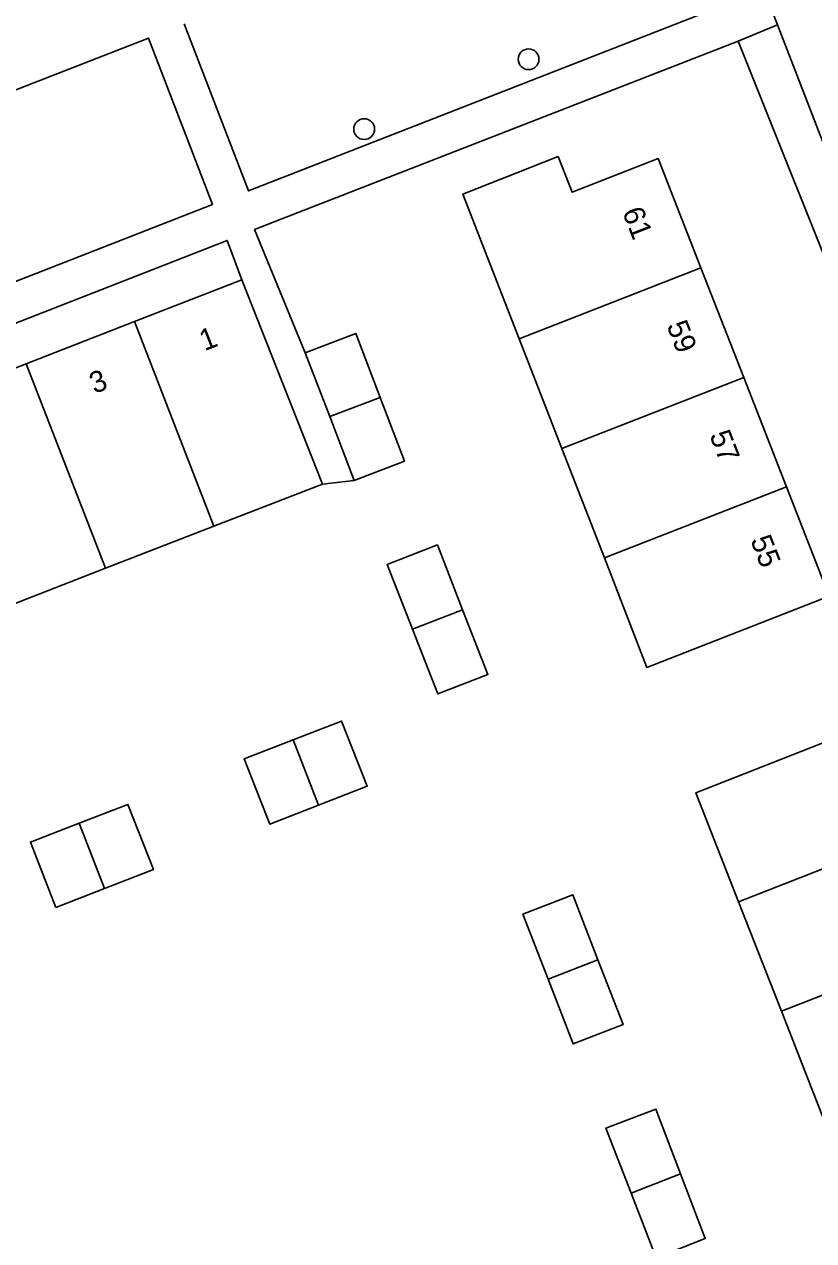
# Model space of a CAD drawing. Extents: x 159689 to 160786, y 387323 to 388339.
# Drawn here: x 159879 to 159916.1, y 387740.3 to 387797.6 of the extents above; entities that cross this region are included whole.
import ezdxf

# ---------------------------------------------------------------- set-up
doc = ezdxf.new("R2010")
doc.units = 0
for name, color, linetype in [('IMGEO_Boom', 7, 'Continuous'), ('IMGEO_Pand', 7, 'Continuous'), ('IMGEO_Pand_nummerreeks', 7, 'Continuous'), ('IMGEO_Rijbaan_lokaal_open', 7, 'Continuous'), ('IMGEO_Voetpad_open', 7, 'Continuous')]:
    doc.layers.add(name, color=color, linetype=linetype)

msp = doc.modelspace()

# ---------------------------------------------------------------- linework, layer by layer
at = {"layer": 'IMGEO_Boom'}
for centre in [(159902.715, 387795.943), (159894.979, 387792.656)]:
    msp.add_circle(centre, 0.489, dxfattribs=at)
at = {"layer": 'IMGEO_Pand'}
for points in [[(159902.273, 387782.782), (159899.623, 387789.599), (159904.102, 387791.365), (159904.763, 387789.685), (159908.814, 387791.271), (159910.825, 387786.121)], [(159902.273, 387782.782), (159910.825, 387786.121)], [(159910.825, 387786.121), (159912.836, 387780.971)], [(159884.173, 387783.603), (159889.217, 387785.566)], [(159889.217, 387785.566), (159893.015, 387775.949)], [(159879.071, 387781.617), (159884.173, 387783.603)], [(159887.91, 387773.969), (159884.173, 387783.603)], [(159892.209, 387782.135), (159894.592, 387783.04), (159895.735, 387780.032)], [(159904.277, 387777.629), (159902.273, 387782.782)], [(159892.209, 387782.135), (159893.362, 387779.124)], [(159873.968, 387779.631), (159879.071, 387781.617)], [(159882.805, 387771.989), (159879.071, 387781.617)], [(159904.277, 387777.629), (159912.836, 387780.971)], [(159912.836, 387780.971), (159914.846, 387775.821)], [(159893.362, 387779.124), (159895.735, 387780.032)], [(159895.735, 387780.032), (159896.873, 387777.037), (159894.514, 387776.112)], [(159893.362, 387779.124), (159894.514, 387776.112)], [(159906.28, 387772.477), (159904.277, 387777.629)], [(159893.015, 387775.949), (159887.91, 387773.969)], [(159914.846, 387775.821), (159916.857, 387770.671), (159908.283, 387767.326), (159906.28, 387772.477)], [(159906.28, 387772.477), (159914.846, 387775.821)], [(159887.91, 387773.969), (159882.805, 387771.989)], [(159897.254, 387769.12), (159896.065, 387772.168), (159898.423, 387773.089), (159899.611, 387770.04)], [(159882.805, 387771.989), (159877.7, 387770.009)], [(159899.611, 387770.04), (159900.799, 387766.993), (159898.443, 387766.073), (159897.254, 387769.12)], [(159897.254, 387769.12), (159899.611, 387770.04)], [(159891.635, 387763.914), (159893.908, 387764.799), (159895.12, 387761.735), (159892.829, 387760.844)], [(159912.597, 387756.297), (159910.59, 387761.427), (159919.157, 387764.792), (159921.167, 387759.643)], [(159892.829, 387760.844), (159890.537, 387759.953), (159889.327, 387763.015), (159891.635, 387763.914)], [(159891.635, 387763.914), (159892.829, 387760.844)], [(159881.573, 387759.995), (159883.854, 387760.878), (159885.06, 387757.812), (159882.767, 387756.922)], [(159882.767, 387756.922), (159880.474, 387756.031), (159879.276, 387759.106), (159881.573, 387759.995)], [(159881.573, 387759.995), (159882.767, 387756.922)], [(159912.597, 387756.297), (159921.167, 387759.643)], [(159903.633, 387752.657), (159902.451, 387755.709), (159904.798, 387756.617), (159905.979, 387753.566)], [(159914.612, 387751.15), (159912.597, 387756.297)], [(159914.612, 387751.15), (159923.178, 387754.495)], [(159905.979, 387753.566), (159907.159, 387750.519), (159904.814, 387749.605), (159903.633, 387752.657)], [(159903.633, 387752.657), (159905.979, 387753.566)], [(159916.626, 387746.003), (159914.612, 387751.15)], [(159907.538, 387742.588), (159906.355, 387745.642), (159908.707, 387746.535), (159909.867, 387743.49)], [(159909.867, 387743.49), (159911.025, 387740.453), (159908.72, 387739.534), (159907.538, 387742.588)], [(159907.538, 387742.588), (159909.867, 387743.49)]]:
    msp.add_lwpolyline(points, dxfattribs=at)
at = {"layer": 'IMGEO_Rijbaan_lokaal_open'}
for points in [[(159911.857, 387804.088), (159912.558, 387802.402), (159914.429, 387797.56)], [(159914.429, 387797.56), (159919.835, 387783.57), (159921.528, 387779.204)]]:
    msp.add_lwpolyline(points, dxfattribs=at)
at = {"layer": 'IMGEO_Voetpad_open'}
for points in [[(159886.513, 387797.614), (159889.537, 387789.751), (159911.91, 387798.485), (159910.124, 387803.017)], [(159912.569, 387796.796), (159914.429, 387797.56)], [(159887.85, 387789.101), (159884.834, 387796.943), (159852.103, 387784.175), (159848.069, 387781.74), (159851.074, 387774.741), (159887.85, 387789.101)], [(159912.569, 387796.796), (159889.82, 387787.926), (159892.209, 387782.135)], [(159988.008, 387595.398), (159930.533, 387742.858), (159933.271, 387743.95), (159930.92, 387750), (159918.022, 387783.189), (159912.569, 387796.796)], [(159889.217, 387785.566), (159888.535, 387787.416), (159852.85, 387773.468), (159853.549, 387771.683)], [(159894.514, 387776.112), (159893.015, 387775.949)]]:
    msp.add_lwpolyline(points, dxfattribs=at)

# ---------------------------------------------------------------- texts
at = {"layer": 'IMGEO_Pand_nummerreeks'}
for s, rotation, p in [('61', 291.3253, (159907.109, 387788.763)), ('1', 21.2682, (159887.468, 387782.202)), ('59', 291.3253, (159909.196, 387783.417)), ('3', 21.2682, (159882.291, 387780.187)), ('57', 291.3253, (159911.211, 387778.258)), ('55', 291.3253, (159913.139, 387773.319))]:
    msp.add_text(s, height=1, rotation=rotation, dxfattribs=at).set_placement(p)

doc.saveas('drawing.dxf')
